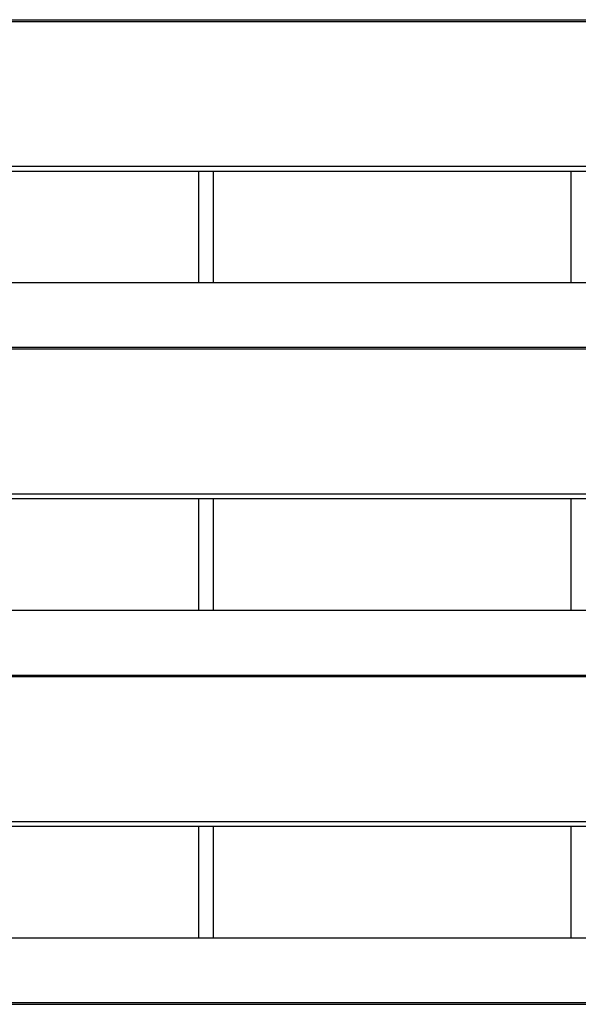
# Model space of a CAD drawing. Header units: millimetres. Extents: x 0 to 39025, y -31299 to 8400.
# Tile 281 of 373: x 7115 to 7190, y 6669 to 6801. Entities that reach past the tile are written whole.
import ezdxf

# ---------------------------------------------------------------- set-up
doc = ezdxf.new("R2010")
doc.units = ezdxf.units.MM

# ---------------------------------------------------------------- blocks, each defined once
blk = doc.blocks.new('*U53')
at = {"lineweight": 25}
for points in [[(16.21, 788.6), (16.21, 788.6), (1133.33, 788.6), (1133.33, 788.6)], [(16.21, 788.38), (16.21, 788.38), (1133.33, 788.38), (1133.33, 788.38)], [(7.21, 768.95), (7.21, 768.95), (1142.79, 768.95), (1142.79, 768.95)], [(7.21, 768.29), (7.21, 768.29), (1142.79, 768.29), (1142.79, 768.29)], [(534.99, 768.29), (534.99, 768.29), (534.99, 753.34), (534.99, 753.34)], [(537, 753.34), (537, 753.34), (537, 768.29), (537, 768.29)], [(585, 768.29), (585, 768.29), (585, 753.34), (585, 753.34)], [(247, 753.34), (247, 753.34), (818, 753.34), (818, 753.34)], [(16.21, 744.63), (16.21, 744.63), (1133.33, 744.63), (1133.33, 744.63)], [(16.21, 744.41), (16.21, 744.41), (1133.33, 744.41), (1133.33, 744.41)], [(7.21, 724.98), (7.21, 724.98), (1142.79, 724.98), (1142.79, 724.98)], [(7.21, 724.33), (7.21, 724.33), (1142.79, 724.33), (1142.79, 724.33)], [(534.99, 724.33), (534.99, 724.33), (534.99, 709.36), (534.99, 709.36)], [(537, 709.36), (537, 709.36), (537, 724.33), (537, 724.33)], [(585, 724.33), (585, 724.33), (585, 709.36), (585, 709.36)], [(247, 709.36), (247, 709.36), (818, 709.36), (818, 709.36)], [(16.21, 700.65), (16.21, 700.65), (1133.33, 700.65), (1133.33, 700.65)], [(16.21, 700.43), (16.21, 700.43), (1133.33, 700.43), (1133.33, 700.43)], [(7.21, 681), (7.21, 681), (1142.79, 681), (1142.79, 681)], [(7.21, 680.35), (7.21, 680.35), (1142.79, 680.35), (1142.79, 680.35)], [(534.99, 680.35), (534.99, 680.35), (534.99, 665.39), (534.99, 665.39)], [(537, 665.39), (537, 665.39), (537, 680.35), (537, 680.35)], [(585, 680.35), (585, 680.35), (585, 665.39), (585, 665.39)], [(247, 665.39), (247, 665.39), (818, 665.39), (818, 665.39)], [(16.21, 656.68), (16.21, 656.68), (1133.33, 656.68), (1133.33, 656.68)], [(16.21, 656.46), (16.21, 656.46), (1133.33, 656.46), (1133.33, 656.46)]]:
    blk.add_open_spline(points, degree=3, dxfattribs=at)

msp = doc.modelspace()

# ---------------------------------------------------------------- block references
at = {"color": 1}
msp.add_blockref('*U53', (6603.64, 6012.43), dxfattribs=at)

doc.saveas('drawing.dxf')
